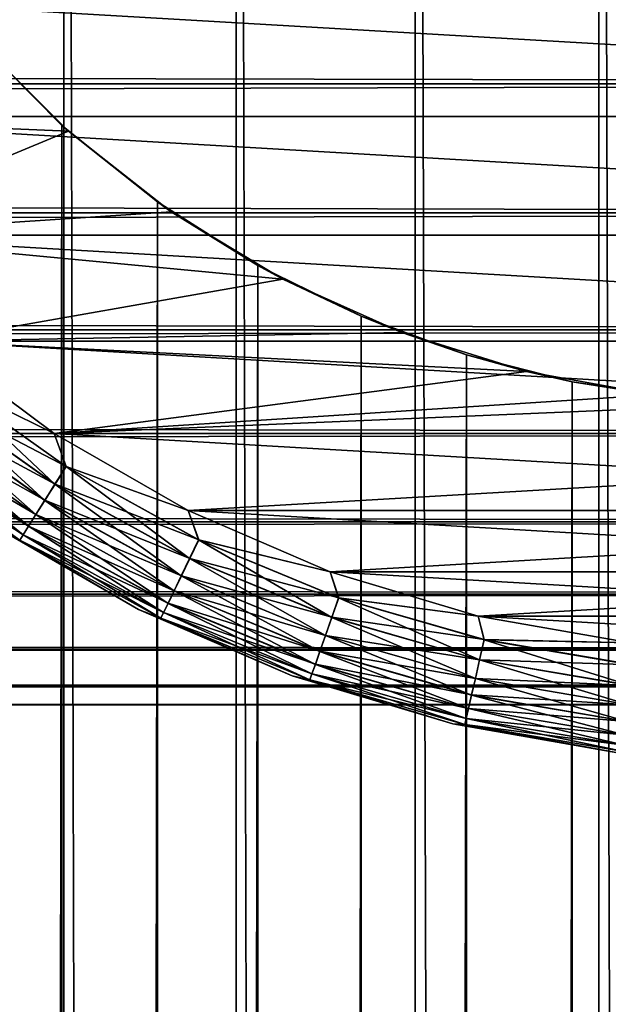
# Model space of a CAD drawing. Extents: x -265 to 265, y 0 to 607.
# Tile 275 of 296: x 243.09 to 248.41, y 564.82 to 573.71. Entities that reach past the tile are written whole.
import ezdxf

# ---------------------------------------------------------------- set-up
doc = ezdxf.new("R2010")
doc.units = 0
doc.header["$LTSCALE"] = 26.699852
for name, color, linetype in [('101', 7, 'CONTINUOUS'), ('4', 7, 'CONTINUOUS'), ('79', 7, 'CONTINUOUS'), ('80', 7, 'CONTINUOUS'), ('85', 7, 'CONTINUOUS'), ('89', 7, 'CONTINUOUS'), ('90', 7, 'CONTINUOUS'), ('93', 7, 'CONTINUOUS'), ('97', 7, 'CONTINUOUS')]:
    doc.layers.add(name, color=color, linetype=linetype)

msp = doc.modelspace()

# ---------------------------------------------------------------- linework, layer by layer
at = {"layer": '101', "color": 7, "linetype": 'CONTINUOUS'}
for points in [[(243.4059, 569.9741, -25), (242.2866, 570.8074, -25), (242.3965, 570.4655, -25.0192), (243.4059, 569.9741, -25)], [(243.4119, 569.5151, -25.0762), (242.3965, 570.4655, -25.0192), (242.2794, 570.3187, -25.0762), (243.4119, 569.5151, -25.0762)], [(243.5118, 569.6741, -25.0192), (243.4059, 569.9741, -25), (242.3965, 570.4655, -25.0192), (243.5118, 569.6741, -25.0192)], [(243.5118, 569.6741, -25.0192), (242.3965, 570.4655, -25.0192), (243.4119, 569.5151, -25.0762), (243.5118, 569.6741, -25.0192)], [(243.3199, 569.3686, -25.1687), (242.2794, 570.3187, -25.0762), (242.1715, 570.1834, -25.1687), (243.3199, 569.3686, -25.1687)], [(243.4119, 569.5151, -25.0762), (242.2794, 570.3187, -25.0762), (243.3199, 569.3686, -25.1687), (243.4119, 569.5151, -25.0762)], [(243.2392, 569.2402, -25.2933), (242.1715, 570.1834, -25.1687), (242.077, 570.0649, -25.2933), (243.2392, 569.2402, -25.2933)], [(243.3199, 569.3686, -25.1687), (242.1715, 570.1834, -25.1687), (243.2392, 569.2402, -25.2933), (243.3199, 569.3686, -25.1687)], [(243.173, 569.1349, -25.4451), (242.077, 570.0649, -25.2933), (241.9994, 569.9676, -25.4451), (243.173, 569.1349, -25.4451)], [(243.2392, 569.2402, -25.2933), (242.077, 570.0649, -25.2933), (243.173, 569.1349, -25.4451), (243.2392, 569.2402, -25.2933)], [(243.1239, 569.0567, -25.6182), (241.9994, 569.9676, -25.4451), (241.9419, 569.8954, -25.6182), (243.1239, 569.0567, -25.6182)], [(243.173, 569.1349, -25.4451), (241.9994, 569.9676, -25.4451), (243.1239, 569.0567, -25.6182), (243.173, 569.1349, -25.4451)], [(244.6145, 569.2764, -25), (243.4059, 569.9741, -25), (243.5118, 569.6741, -25.0192), (244.6145, 569.2764, -25)], [(243.1239, 569.0567, -25.6182), (241.9419, 569.8954, -25.6182), (243.0937, 569.0087, -25.8061), (243.1239, 569.0567, -25.6182)], [(244.6273, 568.8434, -25.0762), (243.5118, 569.6741, -25.0192), (243.4119, 569.5151, -25.0762), (244.6273, 568.8434, -25.0762)], [(244.7087, 569.0126, -25.0192), (244.6145, 569.2764, -25), (243.5118, 569.6741, -25.0192), (244.7087, 569.0126, -25.0192)], [(244.7087, 569.0126, -25.0192), (243.5118, 569.6741, -25.0192), (244.6273, 568.8434, -25.0762), (244.7087, 569.0126, -25.0192)], [(244.5522, 568.6875, -25.1687), (243.4119, 569.5151, -25.0762), (243.3199, 569.3686, -25.1687), (244.5522, 568.6875, -25.1687)], [(244.6273, 568.8434, -25.0762), (243.4119, 569.5151, -25.0762), (244.5522, 568.6875, -25.1687), (244.6273, 568.8434, -25.0762)], [(244.4864, 568.5509, -25.2933), (243.3199, 569.3686, -25.1687), (243.2392, 569.2402, -25.2933), (244.4864, 568.5509, -25.2933)], [(244.5522, 568.6875, -25.1687), (243.3199, 569.3686, -25.1687), (244.4864, 568.5509, -25.2933), (244.5522, 568.6875, -25.1687)], [(245.8958, 568.7237, -25), (244.6145, 569.2764, -25), (244.7087, 569.0126, -25.0192), (245.8958, 568.7237, -25)], [(244.4324, 568.4389, -25.4451), (243.2392, 569.2402, -25.2933), (243.173, 569.1349, -25.4451), (244.4324, 568.4389, -25.4451)], [(244.4864, 568.5509, -25.2933), (243.2392, 569.2402, -25.2933), (244.4324, 568.4389, -25.4451), (244.4864, 568.5509, -25.2933)], [(242.8564, 569.1387, -26), (244.1656, 568.3828, -26), (243.0937, 569.0087, -25.8061), (242.8564, 569.1387, -26)], [(244.3924, 568.3556, -25.6182), (243.173, 569.1349, -25.4451), (243.1239, 569.0567, -25.6182), (244.3924, 568.3556, -25.6182)], [(244.4324, 568.4389, -25.4451), (243.173, 569.1349, -25.4451), (244.3924, 568.3556, -25.6182), (244.4324, 568.4389, -25.4451)], [(244.3677, 568.3045, -25.8061), (243.1239, 569.0567, -25.6182), (243.0937, 569.0087, -25.8061), (244.3677, 568.3045, -25.8061)], [(244.1656, 568.3828, -26), (244.3677, 568.3045, -25.8061), (243.0937, 569.0087, -25.8061), (244.1656, 568.3828, -26)], [(244.3924, 568.3556, -25.6182), (243.1239, 569.0567, -25.6182), (244.3677, 568.3045, -25.8061), (244.3924, 568.3556, -25.6182)], [(245.9102, 568.312, -25.0762), (244.7087, 569.0126, -25.0192), (244.6273, 568.8434, -25.0762), (245.9102, 568.312, -25.0762)], [(245.9722, 568.4893, -25.0192), (245.8958, 568.7237, -25), (244.7087, 569.0126, -25.0192), (245.9722, 568.4893, -25.0192)], [(245.9722, 568.4893, -25.0192), (244.7087, 569.0126, -25.0192), (245.9102, 568.312, -25.0762), (245.9722, 568.4893, -25.0192)], [(245.8531, 568.1487, -25.1687), (244.6273, 568.8434, -25.0762), (244.5522, 568.6875, -25.1687), (245.8531, 568.1487, -25.1687)], [(245.9102, 568.312, -25.0762), (244.6273, 568.8434, -25.0762), (245.8531, 568.1487, -25.1687), (245.9102, 568.312, -25.0762)], [(247.2327, 568.3234, -25), (245.8958, 568.7237, -25), (245.9722, 568.4893, -25.0192), (247.2327, 568.3234, -25)], [(245.803, 568.0056, -25.2933), (244.5522, 568.6875, -25.1687), (244.4864, 568.5509, -25.2933), (245.803, 568.0056, -25.2933)], [(245.8531, 568.1487, -25.1687), (244.5522, 568.6875, -25.1687), (245.803, 568.0056, -25.2933), (245.8531, 568.1487, -25.1687)], [(245.7619, 567.8882, -25.4451), (244.4864, 568.5509, -25.2933), (244.4324, 568.4389, -25.4451), (245.7619, 567.8882, -25.4451)], [(245.803, 568.0056, -25.2933), (244.4864, 568.5509, -25.2933), (245.7619, 567.8882, -25.4451), (245.803, 568.0056, -25.2933)], [(247.2446, 567.9276, -25.0762), (245.9722, 568.4893, -25.0192), (245.9102, 568.312, -25.0762), (247.2446, 567.9276, -25.0762)], [(247.2863, 568.1107, -25.0192), (247.2327, 568.3234, -25), (245.9722, 568.4893, -25.0192), (247.2863, 568.1107, -25.0192)], [(247.2863, 568.1107, -25.0192), (245.9722, 568.4893, -25.0192), (247.2446, 567.9276, -25.0762), (247.2863, 568.1107, -25.0192)], [(244.1656, 568.3828, -26), (245.5537, 567.784, -26), (244.3677, 568.3045, -25.8061), (244.1656, 568.3828, -26)], [(245.7314, 567.801, -25.6182), (244.4324, 568.4389, -25.4451), (244.3924, 568.3556, -25.6182), (245.7314, 567.801, -25.6182)], [(245.7619, 567.8882, -25.4451), (244.4324, 568.4389, -25.4451), (245.7314, 567.801, -25.6182), (245.7619, 567.8882, -25.4451)], [(245.7126, 567.7474, -25.8061), (244.3924, 568.3556, -25.6182), (244.3677, 568.3045, -25.8061), (245.7126, 567.7474, -25.8061)], [(245.5537, 567.784, -26), (245.7126, 567.7474, -25.8061), (244.3677, 568.3045, -25.8061), (245.5537, 567.784, -26)], [(245.7314, 567.801, -25.6182), (244.3924, 568.3556, -25.6182), (245.7126, 567.7474, -25.8061), (245.7314, 567.801, -25.6182)], [(247.2061, 567.7589, -25.1687), (245.9102, 568.312, -25.0762), (245.8531, 568.1487, -25.1687), (247.2061, 567.7589, -25.1687)], [(247.2446, 567.9276, -25.0762), (245.9102, 568.312, -25.0762), (247.2061, 567.7589, -25.1687), (247.2446, 567.9276, -25.0762)], [(248.607, 568.0811, -25), (247.2327, 568.3234, -25), (247.2863, 568.1107, -25.0192), (248.607, 568.0811, -25)], [(247.1723, 567.6111, -25.2933), (245.8531, 568.1487, -25.1687), (245.803, 568.0056, -25.2933), (247.1723, 567.6111, -25.2933)], [(247.2061, 567.7589, -25.1687), (245.8531, 568.1487, -25.1687), (247.1723, 567.6111, -25.2933), (247.2061, 567.7589, -25.1687)], [(248.6136, 567.695, -25.0762), (247.2863, 568.1107, -25.0192), (247.2446, 567.9276, -25.0762), (248.6136, 567.695, -25.0762)], [(248.6346, 567.8816, -25.0192), (248.607, 568.0811, -25), (247.2863, 568.1107, -25.0192), (248.6346, 567.8816, -25.0192)], [(248.6346, 567.8816, -25.0192), (247.2863, 568.1107, -25.0192), (248.6136, 567.695, -25.0762), (248.6346, 567.8816, -25.0192)], [(247.1446, 567.4898, -25.4451), (245.803, 568.0056, -25.2933), (245.7619, 567.8882, -25.4451), (247.1446, 567.4898, -25.4451)], [(247.1723, 567.6111, -25.2933), (245.803, 568.0056, -25.2933), (247.1446, 567.4898, -25.4451), (247.1723, 567.6111, -25.2933)], [(248.5942, 567.5231, -25.1687), (247.2446, 567.9276, -25.0762), (247.2061, 567.7589, -25.1687), (248.5942, 567.5231, -25.1687)], [(248.6136, 567.695, -25.0762), (247.2446, 567.9276, -25.0762), (248.5942, 567.5231, -25.1687), (248.6136, 567.695, -25.0762)], [(247.1241, 567.3998, -25.6182), (245.7619, 567.8882, -25.4451), (245.7314, 567.801, -25.6182), (247.1241, 567.3998, -25.6182)], [(247.1446, 567.4898, -25.4451), (245.7619, 567.8882, -25.4451), (247.1241, 567.3998, -25.6182), (247.1446, 567.4898, -25.4451)], [(245.5537, 567.784, -26), (247.002, 567.3504, -26), (245.7126, 567.7474, -25.8061), (245.5537, 567.784, -26)], [(247.1115, 567.3444, -25.8061), (245.7314, 567.801, -25.6182), (245.7126, 567.7474, -25.8061), (247.1115, 567.3444, -25.8061)], [(247.002, 567.3504, -26), (247.1115, 567.3444, -25.8061), (245.7126, 567.7474, -25.8061), (247.002, 567.3504, -26)], [(247.1241, 567.3998, -25.6182), (245.7314, 567.801, -25.6182), (247.1115, 567.3444, -25.8061), (247.1241, 567.3998, -25.6182)], [(248.5772, 567.3724, -25.2933), (247.2061, 567.7589, -25.1687), (247.1723, 567.6111, -25.2933), (248.5772, 567.3724, -25.2933)], [(248.5942, 567.5231, -25.1687), (247.2061, 567.7589, -25.1687), (248.5772, 567.3724, -25.2933), (248.5942, 567.5231, -25.1687)], [(248.5633, 567.2488, -25.4451), (247.1723, 567.6111, -25.2933), (247.1446, 567.4898, -25.4451), (248.5633, 567.2488, -25.4451)], [(248.5772, 567.3724, -25.2933), (247.1723, 567.6111, -25.2933), (248.5633, 567.2488, -25.4451), (248.5772, 567.3724, -25.2933)], [(248.5529, 567.157, -25.6182), (247.1446, 567.4898, -25.4451), (247.1241, 567.3998, -25.6182), (248.5529, 567.157, -25.6182)], [(248.5633, 567.2488, -25.4451), (247.1446, 567.4898, -25.4451), (248.5529, 567.157, -25.6182), (248.5633, 567.2488, -25.4451)], [(248.5466, 567.1006, -25.8061), (247.1241, 567.3998, -25.6182), (247.1115, 567.3444, -25.8061), (248.5466, 567.1006, -25.8061)], [(248.5529, 567.157, -25.6182), (247.1241, 567.3998, -25.6182), (248.5466, 567.1006, -25.8061), (248.5529, 567.157, -25.6182)], [(247.002, 567.3504, -26), (248.4908, 567.0879, -26), (247.1115, 567.3444, -25.8061), (247.002, 567.3504, -26)], [(248.4908, 567.0879, -26), (248.5466, 567.1006, -25.8061), (247.1115, 567.3444, -25.8061), (248.4908, 567.0879, -26)]]:
    msp.add_3dface(points, dxfattribs=at)
at = {"layer": '4', "color": 7, "linetype": 'CONTINUOUS'}
for points in [[(-263, 573.1311, 17.0564), (-263, 574.39, 16.3296), (263, 573.1311, 17.0564), (-263, 573.1311, 17.0564)], [(263, 573.1311, 17.0564), (-263, 574.39, 16.3296), (263, 574.39, 16.3296), (263, 573.1311, 17.0564)], [(-263, 574.39, 38.6704), (-263, 573.1311, 37.9436), (263, 574.39, 38.6704), (-263, 574.39, 38.6704)], [(263, 574.39, 38.6704), (-263, 573.1311, 37.9436), (263, 573.1311, 37.9436), (263, 574.39, 38.6704)], [(-263, 571.9652, 17.9244), (-263, 573.1311, 17.0564), (263, 571.9652, 17.9244), (-263, 571.9652, 17.9244)], [(263, 571.9652, 17.9244), (-263, 573.1311, 17.0564), (263, 573.1311, 17.0564), (263, 571.9652, 17.9244)], [(-263, 573.1311, 37.9436), (-263, 571.9652, 37.0756), (263, 573.1311, 37.9436), (-263, 573.1311, 37.9436)], [(263, 573.1311, 37.9436), (-263, 571.9652, 37.0756), (263, 571.9652, 37.0756), (263, 573.1311, 37.9436)], [(-263, 570.9078, 18.922), (-263, 571.9652, 17.9244), (263, 570.9078, 18.922), (-263, 570.9078, 18.922)], [(263, 570.9078, 18.922), (-263, 571.9652, 17.9244), (263, 571.9652, 17.9244), (263, 570.9078, 18.922)], [(-263, 571.9652, 37.0756), (-263, 570.9078, 36.078), (263, 571.9652, 37.0756), (-263, 571.9652, 37.0756)], [(263, 571.9652, 37.0756), (-263, 570.9078, 36.078), (263, 570.9078, 36.078), (263, 571.9652, 37.0756)], [(-263, 569.9735, 20.0355), (-263, 570.9078, 18.922), (263, 569.9735, 20.0355), (-263, 569.9735, 20.0355)], [(263, 569.9735, 20.0355), (-263, 570.9078, 18.922), (263, 570.9078, 18.922), (263, 569.9735, 20.0355)], [(-263, 570.9078, 36.078), (-263, 569.9735, 34.9645), (263, 570.9078, 36.078), (-263, 570.9078, 36.078)], [(263, 570.9078, 36.078), (-263, 569.9735, 34.9645), (263, 569.9735, 34.9645), (263, 570.9078, 36.078)], [(-263, 569.1747, 21.25), (-263, 569.9735, 20.0355), (263, 569.1747, 21.25), (-263, 569.1747, 21.25)], [(263, 569.1747, 21.25), (-263, 569.9735, 20.0355), (263, 569.9735, 20.0355), (263, 569.1747, 21.25)], [(-263, 569.9735, 34.9645), (-263, 569.1747, 33.75), (263, 569.9735, 34.9645), (-263, 569.9735, 34.9645)], [(263, 569.9735, 34.9645), (-263, 569.1747, 33.75), (263, 569.1747, 33.75), (263, 569.9735, 34.9645)], [(-263, 568.5223, 22.549), (-263, 569.1747, 21.25), (263, 568.5223, 22.549), (-263, 568.5223, 22.549)], [(263, 568.5223, 22.549), (-263, 569.1747, 21.25), (263, 569.1747, 21.25), (263, 568.5223, 22.549)], [(-263, 569.1747, 33.75), (-263, 568.5223, 32.451), (263, 569.1747, 33.75), (-263, 569.1747, 33.75)], [(263, 569.1747, 33.75), (-263, 568.5223, 32.451), (263, 568.5223, 32.451), (263, 569.1747, 33.75)], [(-263, 568.0251, 23.915), (-263, 568.5223, 22.549), (263, 568.0251, 23.915), (-263, 568.0251, 23.915)], [(263, 568.0251, 23.915), (-263, 568.5223, 22.549), (263, 568.5223, 22.549), (263, 568.0251, 23.915)], [(-263, 568.5223, 32.451), (-263, 568.0251, 31.085), (263, 568.5223, 32.451), (-263, 568.5223, 32.451)], [(263, 568.5223, 32.451), (-263, 568.0251, 31.085), (263, 568.0251, 31.085), (263, 568.5223, 32.451)], [(-263, 567.6899, 25.3294), (-263, 568.0251, 23.915), (263, 567.6899, 25.3294), (-263, 567.6899, 25.3294)], [(263, 567.6899, 25.3294), (-263, 568.0251, 23.915), (263, 568.0251, 23.915), (263, 567.6899, 25.3294)], [(-263, 568.0251, 31.085), (-263, 567.6899, 29.6706), (263, 568.0251, 31.085), (-263, 568.0251, 31.085)], [(263, 568.0251, 31.085), (-263, 567.6899, 29.6706), (263, 567.6899, 29.6706), (263, 568.0251, 31.085)], [(-263, 567.5211, 26.7732), (-263, 567.6899, 25.3294), (263, 567.5211, 26.7732), (-263, 567.5211, 26.7732)], [(263, 567.5211, 26.7732), (-263, 567.6899, 25.3294), (263, 567.6899, 25.3294), (263, 567.5211, 26.7732)], [(-263, 567.6899, 29.6706), (-263, 567.5211, 28.2268), (263, 567.6899, 29.6706), (-263, 567.6899, 29.6706)], [(263, 567.6899, 29.6706), (-263, 567.5211, 28.2268), (263, 567.5211, 28.2268), (263, 567.6899, 29.6706)], [(-263, 567.5211, 28.2268), (-263, 567.5211, 26.7732), (263, 567.5211, 28.2268), (-263, 567.5211, 28.2268)], [(263, 567.5211, 28.2268), (-263, 567.5211, 26.7732), (263, 567.5211, 26.7732), (263, 567.5211, 28.2268)]]:
    msp.add_3dface(points, dxfattribs=at)
at = {"layer": '79', "color": 7, "linetype": 'CONTINUOUS'}
for points in [[(242.0195, 1, 12.7009), (243.4917, 1, 13.5145), (242.0195, 599, 12.7009), (242.0195, 1, 12.7009)], [(242.0195, 599, 12.7009), (243.4917, 1, 13.5145), (243.4917, 599, 13.5145), (242.0195, 599, 12.7009)], [(243.4917, 1, 13.5145), (245.0458, 1, 14.1582), (243.4917, 599, 13.5145), (243.4917, 1, 13.5145)], [(243.4917, 599, 13.5145), (245.0458, 1, 14.1582), (245.0458, 599, 14.1582), (243.4917, 599, 13.5145)], [(245.0458, 1, 14.1582), (246.6622, 1, 14.6239), (245.0458, 599, 14.1582), (245.0458, 1, 14.1582)], [(245.0458, 599, 14.1582), (246.6622, 1, 14.6239), (246.6622, 599, 14.6239), (245.0458, 599, 14.1582)], [(246.6622, 1, 14.6239), (248.3205, 1, 14.9057), (246.6622, 599, 14.6239), (246.6622, 1, 14.6239)], [(246.6622, 599, 14.6239), (248.3205, 1, 14.9057), (248.3205, 599, 14.9057), (246.6622, 599, 14.6239)], [(248.3205, 1, 14.9057), (250, 1, 15), (248.3205, 599, 14.9057), (248.3205, 1, 14.9057)], [(248.3205, 599, 14.9057), (250, 1, 15), (250, 599, 15), (248.3205, 599, 14.9057)]]:
    msp.add_3dface(points, dxfattribs=at)
at = {"layer": '80', "color": 7, "linetype": 'CONTINUOUS'}
for points in [[(242.6841, 573.5548, -13.095), (243.4749, 572.7553, -13.5064), (242.6842, 26.4452, -13.095), (242.6841, 573.5548, -13.095)], [(242.6842, 26.4452, -13.095), (243.4749, 572.7553, -13.5064), (243.475, 27.2448, -13.5064), (242.6842, 26.4452, -13.095)], [(243.4749, 572.7553, -13.5064), (244.336, 572.0639, -13.8895), (243.475, 27.2448, -13.5064), (243.4749, 572.7553, -13.5064)], [(243.475, 27.2448, -13.5064), (244.336, 572.0639, -13.8895), (244.336, 27.9361, -13.8895), (243.475, 27.2448, -13.5064)], [(244.336, 572.0639, -13.8895), (245.2425, 571.4895, -14.2255), (244.336, 27.9361, -13.8895), (244.336, 572.0639, -13.8895)], [(244.336, 27.9361, -13.8895), (245.2425, 571.4895, -14.2255), (245.2425, 28.5105, -14.2256), (244.336, 27.9361, -13.8895)], [(245.2425, 571.4895, -14.2255), (246.1761, 571.0311, -14.5044), (245.2425, 28.5105, -14.2256), (245.2425, 571.4895, -14.2255)], [(245.2425, 28.5105, -14.2256), (246.1761, 571.0311, -14.5044), (246.1761, 28.9689, -14.5044), (245.2425, 28.5105, -14.2256)], [(246.1761, 571.0311, -14.5044), (247.1246, 570.6837, -14.7218), (246.1761, 28.9689, -14.5044), (246.1761, 571.0311, -14.5044)], [(246.1761, 28.9689, -14.5044), (247.1246, 570.6837, -14.7218), (247.1246, 29.3164, -14.7218), (246.1761, 28.9689, -14.5044)], [(247.1246, 570.6837, -14.7218), (248.0807, 570.4408, -14.8767), (247.1246, 29.3164, -14.7218), (247.1246, 570.6837, -14.7218)], [(247.1246, 29.3164, -14.7218), (248.0807, 570.4408, -14.8767), (248.0807, 29.5592, -14.8767), (247.1246, 29.3164, -14.7218)], [(248.0807, 570.4408, -14.8767), (249.0397, 570.2974, -14.9692), (248.0807, 29.5592, -14.8767), (248.0807, 570.4408, -14.8767)], [(248.0807, 29.5592, -14.8767), (249.0397, 570.2974, -14.9692), (249.0397, 29.7026, -14.9692), (248.0807, 29.5592, -14.8767)]]:
    msp.add_3dface(points, dxfattribs=at)
at = {"layer": '85', "color": 7, "linetype": 'CONTINUOUS'}
for points in [[(243.4749, 572.7553, -13.5064), (242.6841, 573.5548, -13.095), (242.702, 573.5346, -25), (243.4749, 572.7553, -13.5064)], [(243.5346, 572.702, -25), (243.4749, 572.7553, -13.5064), (242.702, 573.5346, -25), (243.5346, 572.702, -25)], [(244.336, 572.0639, -13.8895), (243.4749, 572.7553, -13.5064), (243.5346, 572.702, -25), (244.336, 572.0639, -13.8895)], [(244.4614, 571.9759, -25), (244.336, 572.0639, -13.8895), (243.5346, 572.702, -25), (244.4614, 571.9759, -25)], [(245.2425, 571.4895, -14.2255), (244.336, 572.0639, -13.8895), (244.4614, 571.9759, -25), (245.2425, 571.4895, -14.2255)], [(245.4689, 571.3668, -25), (245.2425, 571.4895, -14.2255), (244.4614, 571.9759, -25), (245.4689, 571.3668, -25)], [(246.1761, 571.0311, -14.5044), (245.2425, 571.4895, -14.2255), (245.4689, 571.3668, -25), (246.1761, 571.0311, -14.5044)], [(246.5426, 570.8836, -25), (246.1761, 571.0311, -14.5044), (245.4689, 571.3668, -25), (246.5426, 570.8836, -25)], [(247.1246, 570.6837, -14.7218), (246.1761, 571.0311, -14.5044), (246.5426, 570.8836, -25), (247.1246, 570.6837, -14.7218)], [(247.6667, 570.5333, -25), (247.1246, 570.6837, -14.7218), (246.5426, 570.8836, -25), (247.6667, 570.5333, -25)], [(248.0807, 570.4408, -14.8767), (247.1246, 570.6837, -14.7218), (247.6667, 570.5333, -25), (248.0807, 570.4408, -14.8767)], [(248.8248, 570.3211, -25), (248.0807, 570.4408, -14.8767), (247.6667, 570.5333, -25), (248.8248, 570.3211, -25)], [(249.0397, 570.2974, -14.9692), (248.0807, 570.4408, -14.8767), (248.8248, 570.3211, -25), (249.0397, 570.2974, -14.9692)]]:
    msp.add_3dface(points, dxfattribs=at)
at = {"layer": '89', "color": 7, "linetype": 'CONTINUOUS'}
for points in [[(243.5346, 572.702, -25), (242.702, 573.5346, -25), (240.3745, 572.8341, -25), (243.5346, 572.702, -25)], [(241.2715, 571.7651, -25), (243.5346, 572.702, -25), (240.3745, 572.8341, -25), (241.2715, 571.7651, -25)], [(244.4614, 571.9759, -25), (243.5346, 572.702, -25), (241.2715, 571.7651, -25), (244.4614, 571.9759, -25)], [(245.4689, 571.3668, -25), (244.4614, 571.9759, -25), (241.2715, 571.7651, -25), (245.4689, 571.3668, -25)], [(242.2866, 570.8074, -25), (245.4689, 571.3668, -25), (241.2715, 571.7651, -25), (242.2866, 570.8074, -25)], [(246.5426, 570.8836, -25), (245.4689, 571.3668, -25), (242.2866, 570.8074, -25), (246.5426, 570.8836, -25)], [(247.6667, 570.5333, -25), (246.5426, 570.8836, -25), (242.2866, 570.8074, -25), (247.6667, 570.5333, -25)], [(243.4059, 569.9741, -25), (247.6667, 570.5333, -25), (242.2866, 570.8074, -25), (243.4059, 569.9741, -25)], [(248.8248, 570.3211, -25), (247.6667, 570.5333, -25), (243.4059, 569.9741, -25), (248.8248, 570.3211, -25)], [(250, 570.25, -25), (248.8248, 570.3211, -25), (243.4059, 569.9741, -25), (250, 570.25, -25)], [(250, 570.25, -25), (243.4059, 569.9741, -25), (256.5941, 569.9741, -25), (250, 570.25, -25)], [(243.4059, 569.9741, -25), (244.6145, 569.2764, -25), (256.5941, 569.9741, -25), (243.4059, 569.9741, -25)], [(256.5941, 569.9741, -25), (244.6145, 569.2764, -25), (255.3855, 569.2764, -25), (256.5941, 569.9741, -25)], [(244.6145, 569.2764, -25), (245.8958, 568.7237, -25), (255.3855, 569.2764, -25), (244.6145, 569.2764, -25)], [(255.3855, 569.2764, -25), (245.8958, 568.7237, -25), (254.1042, 568.7237, -25), (255.3855, 569.2764, -25)], [(245.8958, 568.7237, -25), (247.2327, 568.3234, -25), (254.1042, 568.7237, -25), (245.8958, 568.7237, -25)], [(254.1042, 568.7237, -25), (247.2327, 568.3234, -25), (252.7673, 568.3234, -25), (254.1042, 568.7237, -25)], [(247.2327, 568.3234, -25), (248.607, 568.0811, -25), (252.7673, 568.3234, -25), (247.2327, 568.3234, -25)]]:
    msp.add_3dface(points, dxfattribs=at)
at = {"layer": '90', "color": 7, "linetype": 'CONTINUOUS'}
for points in [[(240.3745, 572.8341, -75), (239.6077, 574, -75), (259.6255, 572.8341, -75), (240.3745, 572.8341, -75)], [(259.6255, 572.8341, -75), (239.6077, 574, -75), (260.3923, 574, -75), (259.6255, 572.8341, -75)], [(241.2715, 571.7651, -75), (240.3745, 572.8341, -75), (258.7285, 571.7651, -75), (241.2715, 571.7651, -75)], [(258.7285, 571.7651, -75), (240.3745, 572.8341, -75), (259.6255, 572.8341, -75), (258.7285, 571.7651, -75)], [(242.2866, 570.8074, -75), (241.2715, 571.7651, -75), (257.7134, 570.8074, -75), (242.2866, 570.8074, -75)], [(257.7134, 570.8074, -75), (241.2715, 571.7651, -75), (258.7285, 571.7651, -75), (257.7134, 570.8074, -75)], [(243.4059, 569.9741, -75), (242.2866, 570.8074, -75), (256.5941, 569.9741, -75), (243.4059, 569.9741, -75)], [(256.5941, 569.9741, -75), (242.2866, 570.8074, -75), (257.7134, 570.8074, -75), (256.5941, 569.9741, -75)], [(244.6145, 569.2764, -75), (243.4059, 569.9741, -75), (255.3855, 569.2764, -75), (244.6145, 569.2764, -75)], [(255.3855, 569.2764, -75), (243.4059, 569.9741, -75), (256.5941, 569.9741, -75), (255.3855, 569.2764, -75)], [(245.8958, 568.7237, -75), (244.6145, 569.2764, -75), (254.1042, 568.7237, -75), (245.8958, 568.7237, -75)], [(254.1042, 568.7237, -75), (244.6145, 569.2764, -75), (255.3855, 569.2764, -75), (254.1042, 568.7237, -75)], [(247.2327, 568.3234, -75), (245.8958, 568.7237, -75), (252.7673, 568.3234, -75), (247.2327, 568.3234, -75)], [(252.7673, 568.3234, -75), (245.8958, 568.7237, -75), (254.1042, 568.7237, -75), (252.7673, 568.3234, -75)], [(248.607, 568.0811, -75), (247.2327, 568.3234, -75), (251.393, 568.0811, -75), (248.607, 568.0811, -75)], [(251.393, 568.0811, -75), (247.2327, 568.3234, -75), (252.7673, 568.3234, -75), (251.393, 568.0811, -75)]]:
    msp.add_3dface(points, dxfattribs=at)
at = {"layer": '93', "color": 7, "linetype": 'CONTINUOUS'}
for points in [[(242.8564, 569.1387, -74), (244.1656, 568.3828, -74), (242.8564, 569.1387, -26), (242.8564, 569.1387, -74)], [(242.8564, 569.1387, -26), (244.1656, 568.3828, -74), (244.1656, 568.3828, -26), (242.8564, 569.1387, -26)], [(244.1656, 568.3828, -74), (245.5537, 567.784, -74), (244.1656, 568.3828, -26), (244.1656, 568.3828, -74)], [(244.1656, 568.3828, -26), (245.5537, 567.784, -74), (245.5537, 567.784, -26), (244.1656, 568.3828, -26)], [(245.5537, 567.784, -74), (247.002, 567.3504, -74), (245.5537, 567.784, -26), (245.5537, 567.784, -74)], [(245.5537, 567.784, -26), (247.002, 567.3504, -74), (247.002, 567.3504, -26), (245.5537, 567.784, -26)], [(247.002, 567.3504, -74), (248.4908, 567.0879, -74), (247.002, 567.3504, -26), (247.002, 567.3504, -74)], [(247.002, 567.3504, -26), (248.4908, 567.0879, -74), (248.4908, 567.0879, -26), (247.002, 567.3504, -26)]]:
    msp.add_3dface(points, dxfattribs=at)
at = {"layer": '97', "color": 7, "linetype": 'CONTINUOUS'}
for points in [[(242.2866, 570.8074, -75), (243.4059, 569.9741, -75), (242.3972, 570.4664, -74.981), (242.2866, 570.8074, -75)], [(242.3972, 570.4664, -74.981), (243.5124, 569.6751, -74.981), (242.2801, 570.3195, -74.9243), (242.3972, 570.4664, -74.981)], [(242.3972, 570.4664, -74.981), (243.4059, 569.9741, -75), (243.5124, 569.6751, -74.981), (242.3972, 570.4664, -74.981)], [(242.2801, 570.3195, -74.9243), (243.4125, 569.5161, -74.9243), (242.1721, 570.1842, -74.8319), (242.2801, 570.3195, -74.9243)], [(242.2801, 570.3195, -74.9243), (243.5124, 569.6751, -74.981), (243.4125, 569.5161, -74.9243), (242.2801, 570.3195, -74.9243)], [(242.1721, 570.1842, -74.8319), (243.3204, 569.3694, -74.8319), (242.0775, 570.0655, -74.7075), (242.1721, 570.1842, -74.8319)], [(242.1721, 570.1842, -74.8319), (243.4125, 569.5161, -74.9243), (243.3204, 569.3694, -74.8319), (242.1721, 570.1842, -74.8319)], [(242.0775, 570.0655, -74.7075), (243.2396, 569.2409, -74.7075), (241.9998, 569.9681, -74.5559), (242.0775, 570.0655, -74.7075)], [(242.0775, 570.0655, -74.7075), (243.3204, 569.3694, -74.8319), (243.2396, 569.2409, -74.7075), (242.0775, 570.0655, -74.7075)], [(241.9998, 569.9681, -74.5559), (243.1734, 569.1355, -74.5559), (241.9421, 569.8958, -74.3829), (241.9998, 569.9681, -74.5559)], [(241.9998, 569.9681, -74.5559), (243.2396, 569.2409, -74.7075), (243.1734, 569.1355, -74.5559), (241.9998, 569.9681, -74.5559)], [(243.4059, 569.9741, -75), (244.6145, 569.2764, -75), (243.5124, 569.6751, -74.981), (243.4059, 569.9741, -75)], [(241.9421, 569.8958, -74.3829), (243.1241, 569.0571, -74.3829), (241.9066, 569.8512, -74.1951), (241.9421, 569.8958, -74.3829)], [(241.9421, 569.8958, -74.3829), (243.1734, 569.1355, -74.5559), (243.1241, 569.0571, -74.3829), (241.9421, 569.8958, -74.3829)], [(242.8564, 569.1387, -74), (241.9066, 569.8512, -74.1951), (243.0938, 569.0089, -74.1951), (242.8564, 569.1387, -74)], [(241.9066, 569.8512, -74.1951), (243.1241, 569.0571, -74.3829), (243.0938, 569.0089, -74.1951), (241.9066, 569.8512, -74.1951)], [(243.5124, 569.6751, -74.981), (244.7093, 569.0136, -74.981), (243.4125, 569.5161, -74.9243), (243.5124, 569.6751, -74.981)], [(243.5124, 569.6751, -74.981), (244.6145, 569.2764, -75), (244.7093, 569.0136, -74.981), (243.5124, 569.6751, -74.981)], [(243.4125, 569.5161, -74.9243), (244.6277, 568.8444, -74.9243), (243.3204, 569.3694, -74.8319), (243.4125, 569.5161, -74.9243)], [(243.4125, 569.5161, -74.9243), (244.7093, 569.0136, -74.981), (244.6277, 568.8444, -74.9243), (243.4125, 569.5161, -74.9243)], [(243.3204, 569.3694, -74.8319), (244.5526, 568.6884, -74.8319), (243.2396, 569.2409, -74.7075), (243.3204, 569.3694, -74.8319)], [(243.3204, 569.3694, -74.8319), (244.6277, 568.8444, -74.9243), (244.5526, 568.6884, -74.8319), (243.3204, 569.3694, -74.8319)], [(244.6145, 569.2764, -75), (245.8958, 568.7237, -75), (244.7093, 569.0136, -74.981), (244.6145, 569.2764, -75)], [(243.2396, 569.2409, -74.7075), (244.4868, 568.5517, -74.7075), (243.1734, 569.1355, -74.5559), (243.2396, 569.2409, -74.7075)], [(243.2396, 569.2409, -74.7075), (244.5526, 568.6884, -74.8319), (244.4868, 568.5517, -74.7075), (243.2396, 569.2409, -74.7075)], [(244.1656, 568.3828, -74), (242.8564, 569.1387, -74), (243.0938, 569.0089, -74.1951), (244.1656, 568.3828, -74)], [(243.1734, 569.1355, -74.5559), (244.4327, 568.4394, -74.5559), (243.1241, 569.0571, -74.3829), (243.1734, 569.1355, -74.5559)], [(243.1734, 569.1355, -74.5559), (244.4868, 568.5517, -74.7075), (244.4327, 568.4394, -74.5559), (243.1734, 569.1355, -74.5559)], [(243.1241, 569.0571, -74.3829), (244.3926, 568.3561, -74.3829), (243.0938, 569.0089, -74.1951), (243.1241, 569.0571, -74.3829)], [(244.1656, 568.3828, -74), (243.0938, 569.0089, -74.1951), (244.3678, 568.3047, -74.1951), (244.1656, 568.3828, -74)], [(243.0938, 569.0089, -74.1951), (244.3926, 568.3561, -74.3829), (244.3678, 568.3047, -74.1951), (243.0938, 569.0089, -74.1951)], [(243.1241, 569.0571, -74.3829), (244.4327, 568.4394, -74.5559), (244.3926, 568.3561, -74.3829), (243.1241, 569.0571, -74.3829)], [(244.7093, 569.0136, -74.981), (245.9726, 568.4903, -74.981), (244.6277, 568.8444, -74.9243), (244.7093, 569.0136, -74.981)], [(244.7093, 569.0136, -74.981), (245.8958, 568.7237, -75), (245.9726, 568.4903, -74.981), (244.7093, 569.0136, -74.981)], [(244.6277, 568.8444, -74.9243), (245.9106, 568.313, -74.9243), (244.5526, 568.6884, -74.8319), (244.6277, 568.8444, -74.9243)], [(244.6277, 568.8444, -74.9243), (245.9726, 568.4903, -74.981), (245.9106, 568.313, -74.9243), (244.6277, 568.8444, -74.9243)], [(245.8958, 568.7237, -75), (247.2327, 568.3234, -75), (245.9726, 568.4903, -74.981), (245.8958, 568.7237, -75)], [(244.5526, 568.6884, -74.8319), (245.8534, 568.1496, -74.8319), (244.4868, 568.5517, -74.7075), (244.5526, 568.6884, -74.8319)], [(244.5526, 568.6884, -74.8319), (245.9106, 568.313, -74.9243), (245.8534, 568.1496, -74.8319), (244.5526, 568.6884, -74.8319)], [(244.4868, 568.5517, -74.7075), (245.8032, 568.0064, -74.7075), (244.4327, 568.4394, -74.5559), (244.4868, 568.5517, -74.7075)], [(244.4868, 568.5517, -74.7075), (245.8534, 568.1496, -74.8319), (245.8032, 568.0064, -74.7075), (244.4868, 568.5517, -74.7075)], [(245.9726, 568.4903, -74.981), (247.2866, 568.1118, -74.981), (245.9106, 568.313, -74.9243), (245.9726, 568.4903, -74.981)], [(245.9726, 568.4903, -74.981), (247.2327, 568.3234, -75), (247.2866, 568.1118, -74.981), (245.9726, 568.4903, -74.981)], [(245.5537, 567.784, -74), (244.1656, 568.3828, -74), (244.3678, 568.3047, -74.1951), (245.5537, 567.784, -74)], [(244.3926, 568.3561, -74.3829), (245.7315, 567.8014, -74.3829), (244.3678, 568.3047, -74.1951), (244.3926, 568.3561, -74.3829)], [(244.4327, 568.4394, -74.5559), (245.7621, 567.8888, -74.5559), (244.3926, 568.3561, -74.3829), (244.4327, 568.4394, -74.5559)], [(244.3926, 568.3561, -74.3829), (245.7621, 567.8888, -74.5559), (245.7315, 567.8014, -74.3829), (244.3926, 568.3561, -74.3829)], [(244.4327, 568.4394, -74.5559), (245.8032, 568.0064, -74.7075), (245.7621, 567.8888, -74.5559), (244.4327, 568.4394, -74.5559)], [(245.5537, 567.784, -74), (244.3678, 568.3047, -74.1951), (245.7127, 567.7477, -74.1951), (245.5537, 567.784, -74)], [(244.3678, 568.3047, -74.1951), (245.7315, 567.8014, -74.3829), (245.7127, 567.7477, -74.1951), (244.3678, 568.3047, -74.1951)], [(245.9106, 568.313, -74.9243), (247.2448, 567.9287, -74.9243), (245.8534, 568.1496, -74.8319), (245.9106, 568.313, -74.9243)], [(245.9106, 568.313, -74.9243), (247.2866, 568.1118, -74.981), (247.2448, 567.9287, -74.9243), (245.9106, 568.313, -74.9243)], [(247.2327, 568.3234, -75), (248.607, 568.0811, -75), (247.2866, 568.1118, -74.981), (247.2327, 568.3234, -75)], [(245.8534, 568.1496, -74.8319), (247.2063, 567.7599, -74.8319), (245.8032, 568.0064, -74.7075), (245.8534, 568.1496, -74.8319)], [(245.8534, 568.1496, -74.8319), (247.2448, 567.9287, -74.9243), (247.2063, 567.7599, -74.8319), (245.8534, 568.1496, -74.8319)], [(247.2866, 568.1118, -74.981), (248.6347, 567.8827, -74.981), (247.2448, 567.9287, -74.9243), (247.2866, 568.1118, -74.981)], [(247.2866, 568.1118, -74.981), (248.607, 568.0811, -75), (248.6347, 567.8827, -74.981), (247.2866, 568.1118, -74.981)], [(245.8032, 568.0064, -74.7075), (247.1725, 567.6119, -74.7075), (245.7621, 567.8888, -74.5559), (245.8032, 568.0064, -74.7075)], [(245.8032, 568.0064, -74.7075), (247.2063, 567.7599, -74.8319), (247.1725, 567.6119, -74.7075), (245.8032, 568.0064, -74.7075)], [(247.2448, 567.9287, -74.9243), (248.6137, 567.6961, -74.9243), (247.2063, 567.7599, -74.8319), (247.2448, 567.9287, -74.9243)], [(247.2448, 567.9287, -74.9243), (248.6347, 567.8827, -74.981), (248.6137, 567.6961, -74.9243), (247.2448, 567.9287, -74.9243)], [(245.7621, 567.8888, -74.5559), (247.1448, 567.4905, -74.5559), (245.7315, 567.8014, -74.3829), (245.7621, 567.8888, -74.5559)], [(245.7621, 567.8888, -74.5559), (247.1725, 567.6119, -74.7075), (247.1448, 567.4905, -74.5559), (245.7621, 567.8888, -74.5559)], [(247.002, 567.3504, -74), (245.5537, 567.784, -74), (245.7127, 567.7477, -74.1951), (247.002, 567.3504, -74)], [(245.7315, 567.8014, -74.3829), (247.1242, 567.4002, -74.3829), (245.7127, 567.7477, -74.1951), (245.7315, 567.8014, -74.3829)], [(247.002, 567.3504, -74), (245.7127, 567.7477, -74.1951), (247.1115, 567.3447, -74.1951), (247.002, 567.3504, -74)], [(245.7127, 567.7477, -74.1951), (247.1242, 567.4002, -74.3829), (247.1115, 567.3447, -74.1951), (245.7127, 567.7477, -74.1951)], [(245.7315, 567.8014, -74.3829), (247.1448, 567.4905, -74.5559), (247.1242, 567.4002, -74.3829), (245.7315, 567.8014, -74.3829)], [(247.2063, 567.7599, -74.8319), (248.5943, 567.524, -74.8319), (247.1725, 567.6119, -74.7075), (247.2063, 567.7599, -74.8319)], [(247.2063, 567.7599, -74.8319), (248.6137, 567.6961, -74.9243), (248.5943, 567.524, -74.8319), (247.2063, 567.7599, -74.8319)], [(247.1725, 567.6119, -74.7075), (248.5773, 567.3732, -74.7075), (247.1448, 567.4905, -74.5559), (247.1725, 567.6119, -74.7075)], [(247.1725, 567.6119, -74.7075), (248.5943, 567.524, -74.8319), (248.5773, 567.3732, -74.7075), (247.1725, 567.6119, -74.7075)], [(247.1448, 567.4905, -74.5559), (248.5634, 567.2494, -74.5559), (247.1242, 567.4002, -74.3829), (247.1448, 567.4905, -74.5559)], [(247.1448, 567.4905, -74.5559), (248.5773, 567.3732, -74.7075), (248.5634, 567.2494, -74.5559), (247.1448, 567.4905, -74.5559)], [(247.1242, 567.4002, -74.3829), (248.553, 567.1575, -74.3829), (247.1115, 567.3447, -74.1951), (247.1242, 567.4002, -74.3829)], [(247.1242, 567.4002, -74.3829), (248.5634, 567.2494, -74.5559), (248.553, 567.1575, -74.3829), (247.1242, 567.4002, -74.3829)], [(248.4908, 567.0879, -74), (247.002, 567.3504, -74), (247.1115, 567.3447, -74.1951), (248.4908, 567.0879, -74)], [(248.4908, 567.0879, -74), (247.1115, 567.3447, -74.1951), (248.5466, 567.1008, -74.1951), (248.4908, 567.0879, -74)], [(247.1115, 567.3447, -74.1951), (248.553, 567.1575, -74.3829), (248.5466, 567.1008, -74.1951), (247.1115, 567.3447, -74.1951)]]:
    msp.add_3dface(points, dxfattribs=at)

doc.saveas('drawing.dxf')
